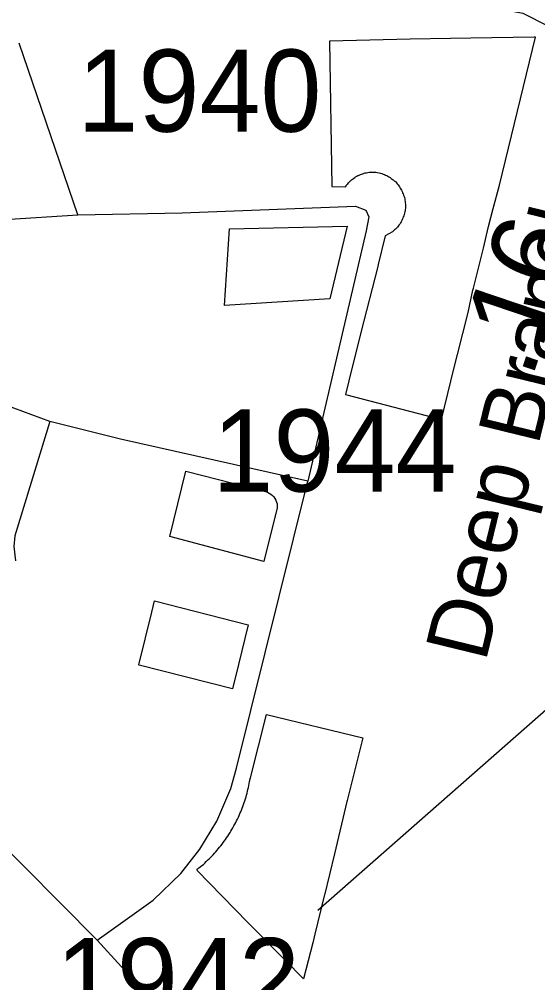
# Model space of a CAD drawing. Extents: x 2104537 to 2336408, y 34176 to 229611.
# Drawn here: x 2182478 to 2183268, y 72912 to 74379 of the extents above; entities that cross this region are included whole.
import ezdxf

# ---------------------------------------------------------------- set-up
doc = ezdxf.new("R2010")
doc.units = 0
for name, color, linetype in [('Exist Boundary Political City Limit New', 7, 'Continuous'), ('Exist Road Non-System Type 51', 7, 'Continuous'), ('Exist Road Secondary Mileage Hundredths English Label', 7, 'Continuous'), ('Exist Road Secondary Type 51 Attributed', 7, 'Continuous'), ('Exist Road Secondary Type 51 Label', 7, 'Continuous'), ('Exist Road Secondary Type 51 Number Label', 7, 'Continuous'), ('Map Preparation Boundary City Limit Buffer Line', 7, 'Continuous')]:
    doc.layers.add(name, color=color, linetype=linetype)

msp = doc.modelspace()

# ---------------------------------------------------------------- linework, layer by layer
at = {"layer": 'Exist Boundary Political City Limit New'}
for points in [[(2183264.5, 74351.9), (2183262.5, 74351.9), (2183165.8, 74350.2), (2183134.8, 74349.7), (2183073.5, 74348.6), (2182950.8, 74345.6), (2182954.2, 74124.6), (2182974.8, 74124.1), (2182976, 74125.7), (2182977.2, 74127.3), (2182978.5, 74128.8), (2182979.8, 74130.3)], [(2182979.8, 74130.3), (2182981.2, 74131.8), (2182982.5, 74133.1), (2182984, 74134.4), (2182985.8, 74135.7), (2182987.2, 74136.9), (2182989, 74138), (2182990.5, 74139.1), (2182992.2, 74140.1), (2182994, 74141), (2182996, 74141.9), (2182997.8, 74142.7), (2182999.5, 74143.4), (2183001.5, 74144), (2183003.5, 74144.6), (2183005.2, 74145.1), (2183007.2, 74145.5), (2183009.2, 74145.8), (2183011.2, 74146.1), (2183013.2, 74146.2), (2183015.2, 74146.4), (2183017.2, 74146.4), (2183019.2, 74146.3), (2183021.2, 74146.2), (2183023.2, 74146), (2183026.5, 74145.3), (2183028.5, 74144.8), (2183030.5, 74144.2), (2183032.2, 74143.5), (2183034.2, 74142.7), (2183036, 74141.9), (2183037.8, 74141), (2183039.5, 74140.1), (2183041.2, 74139.1), (2183043, 74138), (2183044.8, 74136.9), (2183046.2, 74135.7), (2183047.8, 74134.5), (2183049.2, 74133.2), (2183051, 74132.1), (2183052.5, 74130.2), (2183053.8, 74128.7), (2183055, 74127.1), (2183056.2, 74125.5), (2183057.5, 74123.9), (2183058.5, 74122.2), (2183059.5, 74120.4), (2183060.5, 74118.7), (2183061.2, 74116.9), (2183062, 74115.1), (2183062.8, 74113.2), (2183063.5, 74111.3), (2183064.2, 74109.4), (2183064.8, 74107.5), (2183065.2, 74105.5), (2183065.5, 74103.6), (2183065.8, 74101.6), (2183066, 74099.6), (2183066.2, 74097.6), (2183066.5, 74094.3), (2183066.2, 74091.7), (2183066, 74089.7), (2183065.8, 74087.7), (2183065.2, 74085.7), (2183065, 74083.8), (2183064.5, 74081.9), (2183063.8, 74079.9), (2183063, 74078.1), (2183062.2, 74076.2), (2183061.5, 74074.4), (2183060.8, 74072.6), (2183059.8, 74070.8), (2183058.8, 74069.1), (2183057.8, 74067.4), (2183056.5, 74065.8), (2183055.2, 74064.2), (2183054, 74062.7), (2183052.8, 74061.2), (2183051.2, 74059.7), (2183049.8, 74058.3), (2183048.2, 74057), (2183046.5, 74055.5), (2183035.5, 74049.2), (2183024.8, 74005.5), (2183023.8, 74000.9), (2182999, 73904.3), (2182980.2, 73828.7), (2182975.2, 73808.1), (2183121.2, 73769.6), (2183135.5, 73828), (2183137, 73834.5), (2183145.5, 73868.8), (2183161.8, 73932.8), (2183169.2, 73966.5), (2183170.2, 73969.9), (2183185, 74030.7), (2183192.8, 74063.5), (2183199.8, 74090.9), (2183209.5, 74126.3), (2183264.5, 74351.9)], [(2182951, 73953.7), (2182790.8, 73943.2), (2182798.5, 74060.2), (2182977.8, 74063.9), (2182951, 73953.7)], [(2182868, 73623.4), (2182850.8, 73553.6), (2182707.5, 73591.5), (2182731.8, 73690.9), (2182853.2, 73660.1), (2182854.8, 73659.6), (2182856.2, 73659.1), (2182858.8, 73657.9), (2182861.5, 73656.2), (2182863.8, 73654.3), (2182865.8, 73652.1), (2182867.5, 73649.7), (2182868.8, 73647), (2182870, 73644.2), (2182870.8, 73641.3), (2182871, 73638.3), (2182871, 73635.3), (2182868.2, 73624.8), (2182868, 73623.4)], [(2182812.2, 73396.6), (2182803, 73359.9), (2182660.8, 73396), (2182660, 73396.5), (2182679.8, 73476.3), (2182684, 73494), (2182827, 73457.2), (2182812.2, 73396.6)], [(2182925.2, 72973.2), (2182911.2, 72918.2), (2182907.5, 72922), (2182886, 72943.9), (2182884.8, 72945.2), (2182826.5, 73004.3), (2182748.5, 73083.9), (2182750.2, 73085.8), (2182751.8, 73087.1), (2182753.8, 73088.7), (2182756.2, 73090.7), (2182758.5, 73092.6), (2182760.5, 73094.6), (2182762.8, 73096.7), (2182765, 73098.8), (2182767.2, 73100.9), (2182769.2, 73103), (2182771.2, 73105.1), (2182773.5, 73107.3), (2182775.5, 73109.5), (2182777.5, 73111.8), (2182779.5, 73114), (2182781.2, 73116.3), (2182783.2, 73118.7), (2182785, 73121), (2182787, 73123.4), (2182788.8, 73125.8), (2182790.5, 73128.2), (2182792.2, 73130.6), (2182794, 73133.1), (2182795.8, 73135.6), (2182797.2, 73138.1), (2182799.2, 73141.1), (2182800.5, 73143.2), (2182802, 73145.8), (2182803.5, 73148.4), (2182805, 73151), (2182806.5, 73153.6), (2182807.8, 73156.3), (2182809.2, 73158.9), (2182810.5, 73161.6), (2182811.8, 73164.3), (2182813, 73167.1), (2182814.2, 73169.8), (2182815.5, 73172.6), (2182816.5, 73175.3), (2182817.8, 73178.1), (2182818.8, 73180.9), (2182819.8, 73183.8), (2182820.8, 73186.6), (2182821.8, 73189.4), (2182822.5, 73192.3), (2182823.5, 73195.2), (2182824.2, 73198.1), (2182825, 73201), (2182825.8, 73203.9), (2182826.5, 73206.8), (2182827.2, 73209.7), (2182827.8, 73212.6), (2182828.5, 73215.6), (2182829, 73218.5), (2182829.2, 73220.1), (2182829.5, 73221.5), (2182830.2, 73224.2), (2182854.5, 73320.8), (2183001.2, 73285), (2182977.8, 73189.8), (2182977.2, 73188.1), (2182958.2, 73108.6), (2182942.8, 73045.9), (2182942.5, 73044.9), (2182928.5, 72986.1), (2182925.2, 72973.2)]]:
    msp.add_lwpolyline(points, dxfattribs=at)
at = {"layer": 'Exist Road Non-System Type 51'}
for p, q in [((2182567.2, 74081.3), (2182478.1, 74342.5)), ((2182781.8, 72774.6), (2182596.5, 72977.4))]:
    msp.add_line(p, q, dxfattribs=at)
for points in [[(2182567.2, 74081.3), (2182726.4, 74084.4), (2182990.1, 74094.4), (2183006, 74088.6), (2183010.8, 74078.3), (2183006.7, 74057.1), (2182917.4, 73675.9)], [(2182291.1, 73933.1), (2182328.8, 73951.4), (2182350.8, 73969.6), (2182372.6, 73993.8), (2182414.2, 74058.3), (2182424.9, 74066.3), (2182438.1, 74072.3), (2182456.2, 74074.2), (2182567.2, 74081.3)], [(2182524.4, 73766.8), (2182456.3, 73792.1), (2182416.1, 73814.2), (2182369.7, 73844), (2182321.4, 73887.5), (2182291.1, 73933.1)], [(2182524.4, 73766.8), (2182471.5, 73592.6), (2182469.9, 73576.6), (2182472.1, 73554.6)], [(2182917.4, 73675.9), (2182632.2, 73740.1), (2182524.4, 73766.8)], [(2182596.5, 72977.4), (2182429.1, 73145.9), (2182291.9, 73297.2), (2182154.9, 73440.3), (2182025.7, 73597), (2181962.9, 73688.7), (2181932.4, 73744.5)], [(2182596.5, 72977.4), (2182681.9, 73038), (2182724.4, 73078.6), (2182753, 73115.7), (2182778.8, 73158.2), (2182800.4, 73208.3), (2182808.9, 73239), (2182917.4, 73675.9)]]:
    msp.add_lwpolyline(points, dxfattribs=at)
at = {"layer": 'Exist Road Secondary Type 51 Attributed'}
msp.add_lwpolyline([(2183005.2, 74505.5), (2183015, 74484.7), (2183045.1, 74457.8), (2183058.4, 74444.4), (2183086.5, 74426.7), (2183110.2, 74414.8), (2183244.9, 74388.2), (2183362.5, 74329), (2183409.9, 74320.1), (2183494.6, 74308.8)], dxfattribs=at)
at = {"layer": 'Exist Road Secondary Type 51 Number Label'}
msp.add_line((2183356, 73394.4), (2182932.7, 73022.4), dxfattribs=at)
at = {"layer": 'Map Preparation Boundary City Limit Buffer Line'}
for points in [[(2183264.5, 74351.9), (2183262.5, 74351.9), (2183165.8, 74350.2), (2183134.8, 74349.7), (2183073.5, 74348.6), (2182950.8, 74345.6), (2182954.2, 74124.6), (2182974.8, 74124.1), (2182976, 74125.7), (2182977.2, 74127.3), (2182978.5, 74128.8), (2182979.8, 74130.3)], [(2182979.8, 74130.3), (2182981.2, 74131.8), (2182982.5, 74133.1), (2182984, 74134.4), (2182985.8, 74135.7), (2182987.2, 74136.9), (2182989, 74138), (2182990.5, 74139.1), (2182992.2, 74140.1), (2182994, 74141), (2182996, 74141.9), (2182997.8, 74142.7), (2182999.5, 74143.4), (2183001.5, 74144), (2183003.5, 74144.6), (2183005.2, 74145.1), (2183007.2, 74145.5), (2183009.2, 74145.8), (2183011.2, 74146.1), (2183013.2, 74146.2), (2183015.2, 74146.4), (2183017.2, 74146.4), (2183019.2, 74146.3), (2183021.2, 74146.2), (2183023.2, 74146), (2183026.5, 74145.3), (2183028.5, 74144.8), (2183030.5, 74144.2), (2183032.2, 74143.5), (2183034.2, 74142.7), (2183036, 74141.9), (2183037.8, 74141), (2183039.5, 74140.1), (2183041.2, 74139.1), (2183043, 74138), (2183044.8, 74136.9), (2183046.2, 74135.7), (2183047.8, 74134.5), (2183049.2, 74133.2), (2183051, 74132.1), (2183052.5, 74130.2), (2183053.8, 74128.7), (2183055, 74127.1), (2183056.2, 74125.5), (2183057.5, 74123.9), (2183058.5, 74122.2), (2183059.5, 74120.4), (2183060.5, 74118.7), (2183061.2, 74116.9), (2183062, 74115.1), (2183062.8, 74113.2), (2183063.5, 74111.3), (2183064.2, 74109.4), (2183064.8, 74107.5), (2183065.2, 74105.5), (2183065.5, 74103.6), (2183065.8, 74101.6), (2183066, 74099.6), (2183066.2, 74097.6), (2183066.5, 74094.3), (2183066.2, 74091.7), (2183066, 74089.7), (2183065.8, 74087.7), (2183065.2, 74085.7), (2183065, 74083.8), (2183064.5, 74081.9), (2183063.8, 74079.9), (2183063, 74078.1), (2183062.2, 74076.2), (2183061.5, 74074.4), (2183060.8, 74072.6), (2183059.8, 74070.8), (2183058.8, 74069.1), (2183057.8, 74067.4), (2183056.5, 74065.8), (2183055.2, 74064.2), (2183054, 74062.7), (2183052.8, 74061.2), (2183051.2, 74059.7), (2183049.8, 74058.3), (2183048.2, 74057), (2183046.5, 74055.5), (2183035.5, 74049.2), (2183024.8, 74005.5), (2183023.8, 74000.9), (2182999, 73904.3), (2182980.2, 73828.7), (2182975.2, 73808.1), (2183121.2, 73769.6), (2183135.5, 73828), (2183137, 73834.5), (2183145.5, 73868.8), (2183161.8, 73932.8), (2183169.2, 73966.5), (2183170.2, 73969.9), (2183185, 74030.7), (2183192.8, 74063.5), (2183199.8, 74090.9), (2183209.5, 74126.3), (2183264.5, 74351.9)], [(2182951, 73953.7), (2182790.8, 73943.2), (2182798.5, 74060.2), (2182977.8, 74063.9), (2182951, 73953.7)], [(2182868, 73623.4), (2182850.8, 73553.6), (2182707.5, 73591.5), (2182731.8, 73690.9), (2182853.2, 73660.1), (2182854.8, 73659.6), (2182856.2, 73659.1), (2182858.8, 73657.9), (2182861.5, 73656.2), (2182863.8, 73654.3), (2182865.8, 73652.1), (2182867.5, 73649.7), (2182868.8, 73647), (2182870, 73644.2), (2182870.8, 73641.3), (2182871, 73638.3), (2182871, 73635.3), (2182868.2, 73624.8), (2182868, 73623.4)], [(2182812.2, 73396.6), (2182803, 73359.9), (2182660.8, 73396), (2182660, 73396.5), (2182679.8, 73476.3), (2182684, 73494), (2182827, 73457.2), (2182812.2, 73396.6)], [(2182925.2, 72973.2), (2182911.2, 72918.2), (2182907.5, 72922), (2182886, 72943.9), (2182884.8, 72945.2), (2182826.5, 73004.3), (2182748.5, 73083.9), (2182750.2, 73085.8), (2182751.8, 73087.1), (2182753.8, 73088.7), (2182756.2, 73090.7), (2182758.5, 73092.6), (2182760.5, 73094.6), (2182762.8, 73096.7), (2182765, 73098.8), (2182767.2, 73100.9), (2182769.2, 73103), (2182771.2, 73105.1), (2182773.5, 73107.3), (2182775.5, 73109.5), (2182777.5, 73111.8), (2182779.5, 73114), (2182781.2, 73116.3), (2182783.2, 73118.7), (2182785, 73121), (2182787, 73123.4), (2182788.8, 73125.8), (2182790.5, 73128.2), (2182792.2, 73130.6), (2182794, 73133.1), (2182795.8, 73135.6), (2182797.2, 73138.1), (2182799.2, 73141.1), (2182800.5, 73143.2), (2182802, 73145.8), (2182803.5, 73148.4), (2182805, 73151), (2182806.5, 73153.6), (2182807.8, 73156.3), (2182809.2, 73158.9), (2182810.5, 73161.6), (2182811.8, 73164.3), (2182813, 73167.1), (2182814.2, 73169.8), (2182815.5, 73172.6), (2182816.5, 73175.3), (2182817.8, 73178.1), (2182818.8, 73180.9), (2182819.8, 73183.8), (2182820.8, 73186.6), (2182821.8, 73189.4), (2182822.5, 73192.3), (2182823.5, 73195.2), (2182824.2, 73198.1), (2182825, 73201), (2182825.8, 73203.9), (2182826.5, 73206.8), (2182827.2, 73209.7), (2182827.8, 73212.6), (2182828.5, 73215.6), (2182829, 73218.5), (2182829.2, 73220.1), (2182829.5, 73221.5), (2182830.2, 73224.2), (2182854.5, 73320.8), (2183001.2, 73285), (2182977.8, 73189.8), (2182977.2, 73188.1), (2182958.2, 73108.6), (2182942.8, 73045.9), (2182942.5, 73044.9), (2182928.5, 72986.1), (2182925.2, 72973.2)]]:
    msp.add_lwpolyline(points, dxfattribs=at)

# ---------------------------------------------------------------- texts
at = {"layer": 'Exist Road Secondary Mileage Hundredths English Label'}
msp.add_text('.16', height=125, rotation=71.3082, dxfattribs=at).set_placement((2183258.5, 73830.2))
at = {"layer": 'Exist Road Secondary Type 51 Label'}
msp.add_text('Deep Branch Rd.', height=95, rotation=76.3214, dxfattribs=at).set_placement((2183188.2, 73398.8))
at = {"layer": 'Exist Road Secondary Type 51 Number Label'}
for s, p in [('1940', (2182566.6, 74207.9)), ('1944', (2182772.2, 73660.1)), ('1942', (2182533.8, 72855.4))]:
    msp.add_text(s, height=125, dxfattribs=at).set_placement(p)

doc.saveas('drawing.dxf')
